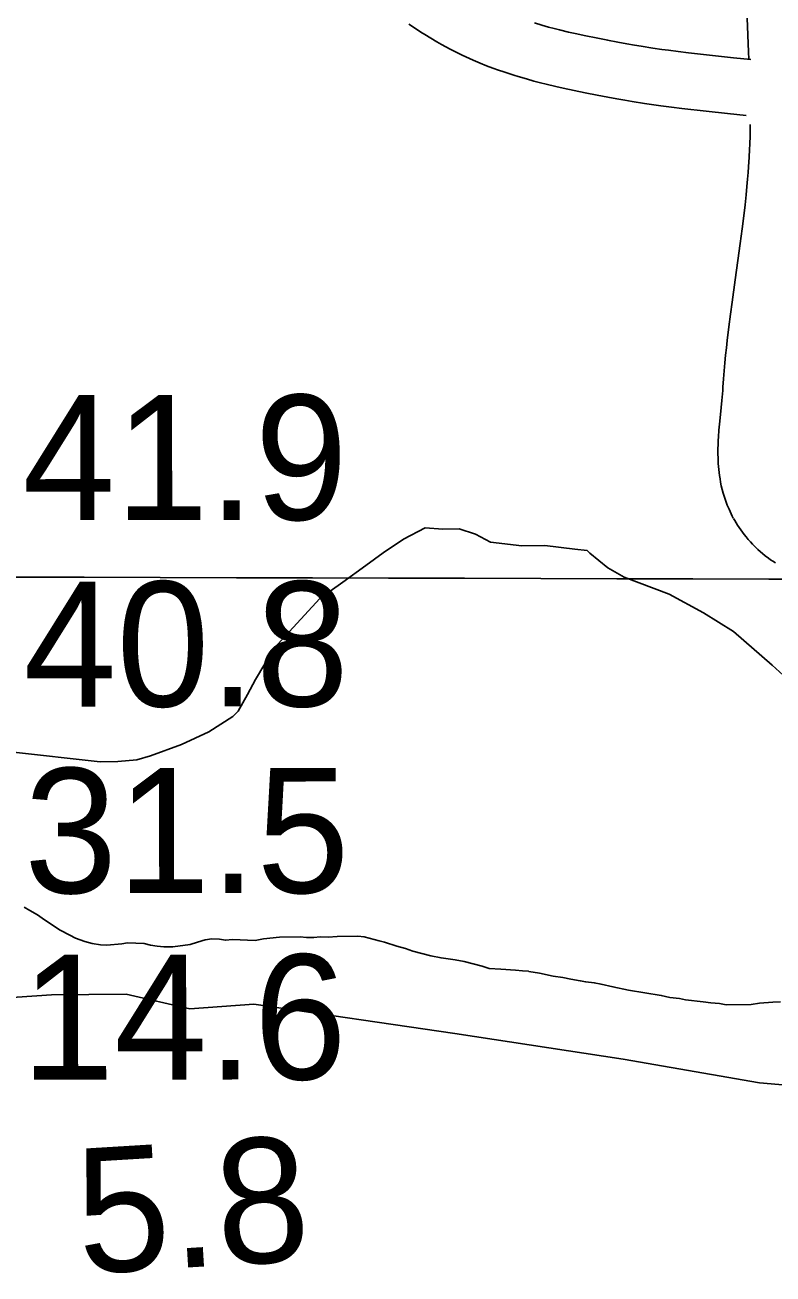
# Model space of a CAD drawing. Extents: x 3180038 to 3217926, y 922069 to 947485.
# Drawn here: x 3187673 to 3188074, y 933199 to 933869 of the extents above; entities that cross this region are included whole.
import ezdxf

# ---------------------------------------------------------------- set-up
doc = ezdxf.new("R2010")
doc.units = 0
for name, color, linetype in [('V-GRID-MAJR', 7, 'Continuous'), ('V-RIVR-EDGE', 7, 'Continuous'), ('V-RIVR-RANG', 7, 'Continuous'), ('V-ROAD-CNTR', 7, 'Continuous'), ('V-SITE-VEGE', 7, 'Continuous')]:
    doc.layers.add(name, color=color, linetype=linetype)

msp = doc.modelspace()

# ---------------------------------------------------------------- linework, layer by layer
at = {"layer": 'V-GRID-MAJR'}
msp.add_spline([(3184280.03, 933581.75), (3186889.57, 933574.83), (3192108.66, 933561.54), (3197327.75, 933549.02), (3202546.84, 933537.25), (3207765.93, 933526.24), (3212985.02, 933515.99), (3215594.57, 933511.15)], degree=3, dxfattribs=at)
at = {"layer": 'V-RIVR-EDGE'}
for points in [[(3187727.45, 933349.26), (3187687.52, 933348.84), (3187658.47, 933346.84)], [(3188671.58, 933232.31), (3188607.81, 933240.77), (3188567.36, 933242.42), (3188523.27, 933242.53), (3188470.92, 933252), (3188435.14, 933256.23), (3188390.04, 933264.64), (3188329.39, 933273.09), (3188293.08, 933273.18), (3188280.61, 933263.36), (3188258.3, 933260.3), (3188240.69, 933267.61), (3188185.23, 933283.82), (3188147.4, 933294.8), (3188067.03, 933301.75), (3187993.94, 933314.37), (3187903.73, 933328.08), (3187795.9, 933343.91), (3187761.66, 933341.4), (3187727.45, 933349.26)]]:
    msp.add_lwpolyline(points, dxfattribs=at)
at = {"layer": 'V-ROAD-CNTR'}
for points in [[(3188061.33, 933850.45), (3188061.18, 933854.44), (3188060.4, 933872.38)], [(3187879.07, 933869.27), (3187882.69, 933866.85), (3187885.47, 933865.04), (3187887.61, 933863.68), (3187890.81, 933861.7), (3187894.08, 933859.75), (3187896.48, 933858.37), (3187898.82, 933857.08), (3187901.1, 933855.86), (3187903.31, 933854.72), (3187905.46, 933853.65), (3187907.55, 933852.64), (3187909.58, 933851.69), (3187911.55, 933850.79), (3187913.5, 933849.94), (3187917.18, 933848.39), (3187920.68, 933846.99), (3187923.97, 933845.74), (3187927.06, 933844.63), (3187929.96, 933843.62), (3187932.69, 933842.72), (3187935.24, 933841.91), (3187937.68, 933841.16), (3187942.14, 933839.85), (3187946.08, 933838.76), (3187949.53, 933837.85), (3187952.58, 933837.08), (3187957.81, 933835.83), (3187961.8, 933834.92), (3187967.7, 933833.65), (3187973.59, 933832.46), (3187979.96, 933831.22)], [(3187946.31, 933869.89), (3187950.36, 933868.7), (3187953.9, 933867.72), (3187957.02, 933866.9), (3187959.74, 933866.22), (3187964.63, 933865.04), (3187968.27, 933864.22), (3187973.84, 933863.02), (3187979.45, 933861.88), (3187985.69, 933860.66)], [(3187985.6, 933860.68), (3187991.07, 933859.65), (3187995.81, 933858.79), (3187999.94, 933858.06), (3188003.54, 933857.46), (3188009.88, 933856.44), (3188014.62, 933855.73), (3188018.14, 933855.23), (3188023.48, 933854.53), (3188028.86, 933853.89), (3188041.8, 933852.44), (3188053.13, 933851.19), (3188062.32, 933850.22)], [(3187980.05, 933831.2), (3187985.61, 933830.15), (3187990.54, 933829.25), (3187994.86, 933828.5), (3187998.66, 933827.85), (3188005.29, 933826.79), (3188010.3, 933826.04), (3188014.09, 933825.51), (3188019.75, 933824.76), (3188025.41, 933824.09), (3188038.49, 933822.62), (3188049.91, 933821.36), (3188059.78, 933820.32)], [(3188052.95, 933604.5), (3188052.39, 933605.55), (3188051.78, 933606.75), (3188051.21, 933607.92), (3188050.65, 933609.15), (3188049.72, 933611.36), (3188048.88, 933613.59), (3188048.15, 933615.75), (3188047.52, 933617.84), (3188046.99, 933619.85), (3188046.53, 933621.81), (3188046.15, 933623.69), (3188045.83, 933625.5), (3188045.56, 933627.25), (3188045.34, 933628.93), (3188045.16, 933630.56), (3188045.02, 933632.12), (3188044.91, 933633.68), (3188044.78, 933636.49), (3188044.72, 933639.16), (3188044.73, 933641.64), (3188044.79, 933643.92), (3188044.87, 933646.05), (3188044.98, 933648.05), (3188045.23, 933651.62), (3188045.5, 933654.74), (3188046.02, 933659.97), (3188046.8, 933667.54), (3188047.14, 933671.14), (3188047.28, 933672.85), (3188047.41, 933674.65), (3188047.72, 933679.09), (3188048.07, 933683.48), (3188048.45, 933687.71), (3188048.85, 933691.79), (3188049.26, 933695.75), (3188049.69, 933699.58), (3188050.56, 933706.93), (3188051.43, 933713.81), (3188052.29, 933720.25), (3188053.95, 933732.21), (3188055.41, 933742.63), (3188056.66, 933751.69), (3188057.7, 933759.58), (3188058.56, 933766.45), (3188059.26, 933772.45), (3188059.83, 933777.67), (3188060.28, 933782.23), (3188060.64, 933786.21), (3188060.93, 933789.69), (3188061.15, 933792.69), (3188061.5, 933798.03), (3188061.7, 933801.99), (3188061.83, 933804.93), (3188061.97, 933809.38), (3188062.04, 933813.84), (3188062.05, 933815.5)], [(3188075.6, 933580.4), (3188074.18, 933581.31), (3188072.95, 933582.14), (3188071.82, 933582.95), (3188070.04, 933584.3), (3188068.66, 933585.43), (3188067.58, 933586.35), (3188066.09, 933587.7), (3188064.61, 933589.12), (3188063.32, 933590.44), (3188062.1, 933591.74), (3188060.95, 933593.04), (3188059.85, 933594.33), (3188058.82, 933595.61), (3188057.84, 933596.89), (3188056.92, 933598.16), (3188056.05, 933599.42), (3188055.22, 933600.68), (3188054.45, 933601.91), (3188053.72, 933603.14), (3188053.11, 933604.22)]]:
    msp.add_lwpolyline(points, dxfattribs=at)
at = {"layer": 'V-SITE-VEGE'}
for points in [[(3187665.49, 933479.06), (3187713.65, 933473.83), (3187723.12, 933473.95), (3187733.31, 933474.81), (3187740.57, 933477.08), (3187757.26, 933483.12), (3187771.75, 933489.86), (3187784.76, 933498.04), (3187787.64, 933500.99), (3187792.64, 933509.8), (3187796.91, 933517.87), (3187806.9, 933534.75), (3187816.97, 933545.81), (3187831.35, 933561.29), (3187843.63, 933570.19), (3187855.9, 933579.09), (3187865.29, 933585.77), (3187876.13, 933593.19), (3187887.72, 933599.16), (3187897.2, 933598.55), (3187905.95, 933598.66), (3187914.72, 933595.85), (3187922.79, 933591.58)], [(3187922.79, 933591.58), (3187939.58, 933589.61), (3187951.97, 933589.76), (3187968.03, 933587.77), (3187974.59, 933587.13), (3187976.07, 933585.69), (3187985.64, 933577.79), (3187994.45, 933572.8), (3188018.61, 933563.62), (3188036.95, 933553.65), (3188053.11, 933543.65), (3188073.74, 933525.69)], [(3188073.74, 933525.69), (3188085.53, 933514.9)], [(3188062.53, 933343.71), (3188049.15, 933343.55), (3188045.51, 933344.19), (3188040.96, 933344.58), (3188036.87, 933345.21), (3188027.33, 933346.23), (3188024.15, 933346.87), (3188018.91, 933347.49), (3188014.36, 933348.56), (3187996.86, 933351.3), (3187988.44, 933353.24), (3187982.07, 933354.52), (3187978.43, 933355.38), (3187973.88, 933355.78), (3187970.92, 933356.42), (3187965.92, 933357.27), (3187961.6, 933358.12), (3187956.37, 933358.97), (3187949.09, 933360.46), (3187943.41, 933361.3), (3187943.18, 933361.52), (3187940, 933361.71), (3187936.13, 933362.12), (3187928.41, 933362.7), (3187922.05, 933363.08), (3187918.41, 933364.17), (3187908.62, 933366.77), (3187903.84, 933367.62), (3187896.34, 933368.66), (3187890.88, 933369.73), (3187881.09, 933372.33), (3187877.22, 933373.64), (3187872.67, 933374.95), (3187866.06, 933377.14), (3187863.1, 933377.78), (3187855.13, 933379.95), (3187851.72, 933380.36), (3187840.6, 933380.22), (3187835.85, 933379.71), (3187831.53, 933379.88), (3187828.13, 933379.61), (3187824.27, 933379.57), (3187820.86, 933379.98), (3187809.75, 933379.84), (3187801.14, 933378.83), (3187796.61, 933378.09), (3187784.57, 933378.62), (3187780.72, 933378.12), (3187777.54, 933378.76), (3187773.45, 933378.94), (3187769.83, 933378.44), (3187765.76, 933377.03), (3187761.92, 933375.85), (3187752.63, 933374.6), (3187747.64, 933374.53), (3187744.23, 933374.94), (3187740.59, 933375.58), (3187737.18, 933376.45), (3187728.32, 933376.79), (3187725.15, 933376.3), (3187717.22, 933375.52), (3187713.81, 933375.7), (3187709.27, 933376.33), (3187705.39, 933377.41), (3187700.38, 933379.17), (3187697.41, 933380.94), (3187692.16, 933383.6), (3187683.69, 933389.17), (3187680.03, 933391.85), (3187675.91, 933394.07), (3187672.94, 933395.85)], [(3188078.17, 933345.04), (3188074.09, 933344.99), (3188067.06, 933344.45), (3188062.53, 933343.71)]]:
    msp.add_lwpolyline(points, dxfattribs=at)

# ---------------------------------------------------------------- texts
at = {"layer": 'V-RIVR-RANG'}
for s, rotation, p in [('41.9', 0.04833, (3187671.93, 933603.39)), ('40.8', 0.04833, (3187672.53, 933503.39)), ('31.5', 0.04833, (3187672.87, 933403.39)), ('14.6', 0.04833, (3187671.36, 933303.39)), ('5.8', 3.46583, (3187702.84, 933199.21))]:
    msp.add_text(s, height=67, rotation=rotation, dxfattribs=at).set_placement(p)

doc.saveas('drawing.dxf')
